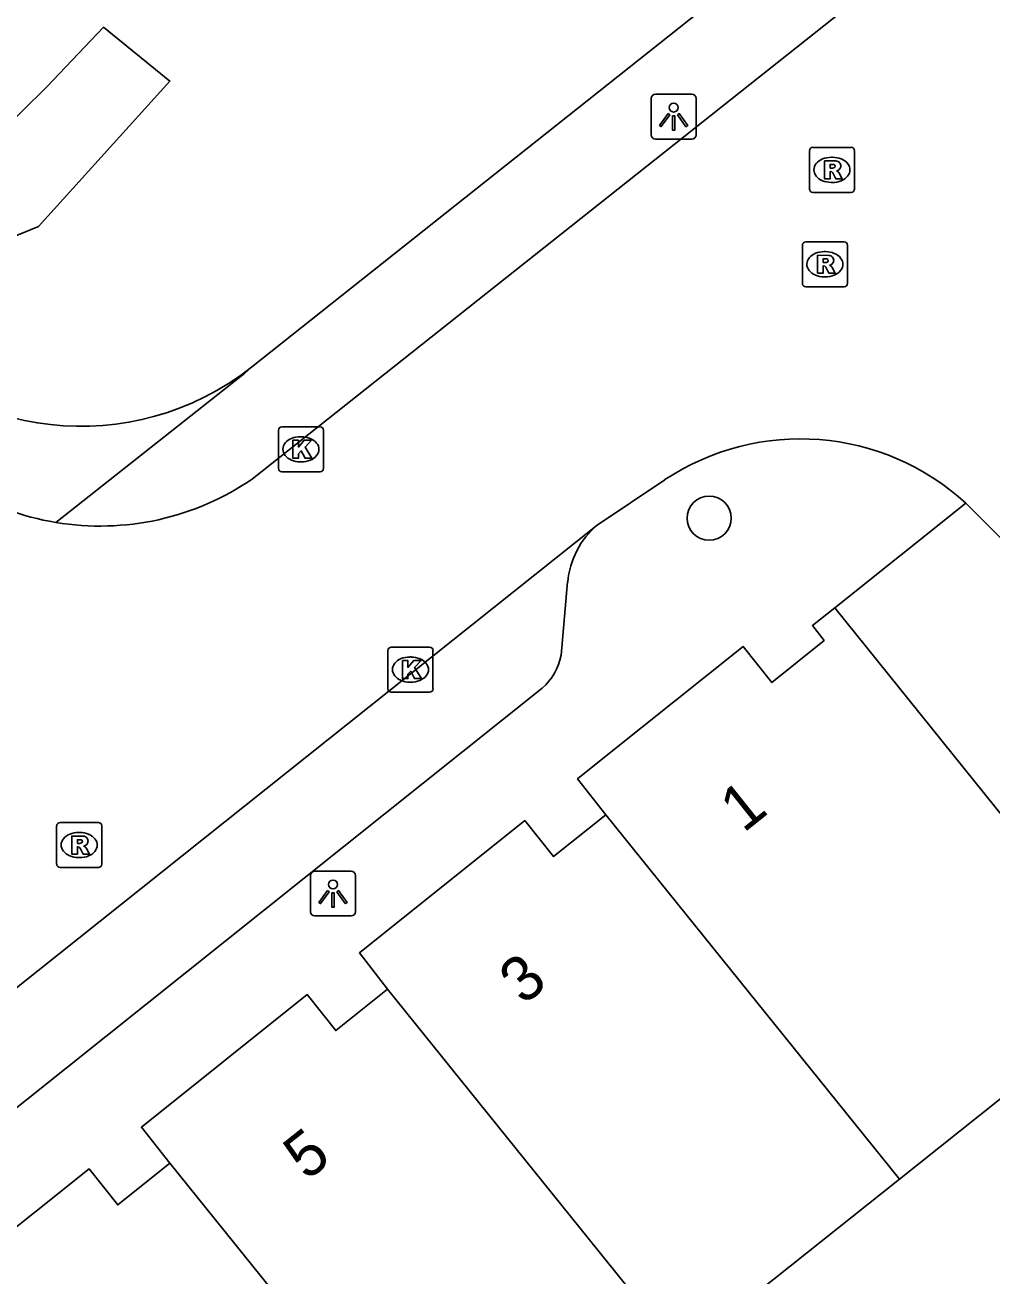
# Model space of a CAD drawing. Extents: x 157466 to 158888, y 383063 to 384677.
# Drawn here: x 158361.01 to 158382.49, y 384082.77 to 384110.55 of the extents above; entities that cross this region are included whole.
import ezdxf

# ---------------------------------------------------------------- set-up
doc = ezdxf.new("R2010")
doc.units = 0
for name, color, linetype in [('IMGEO_Boom', 7, 'Continuous'), ('IMGEO_Groenvoorziening', 7, 'Continuous'), ('IMGEO_Kolk', 7, 'Continuous'), ('IMGEO_Lichtpunt', 7, 'Continuous'), ('IMGEO_Pand', 7, 'Continuous'), ('IMGEO_Pand_nummerreeks', 7, 'Continuous'), ('IMGEO_Rijbaan_lokaal_open', 7, 'Continuous'), ('IMGEO_Rioolput', 7, 'Continuous'), ('IMGEO_Voetpad_open', 7, 'Continuous')]:
    doc.layers.add(name, color=color, linetype=linetype)

msp = doc.modelspace()

# ---------------------------------------------------------------- linework, layer by layer
at = {"layer": 'IMGEO_Boom'}
msp.add_circle((158376.21, 384099.6), 0.489, dxfattribs=at)
at = {"layer": 'IMGEO_Groenvoorziening'}
msp.add_lwpolyline([(158356.011, 384105.747), (158358.918, 384105.101), (158361.311, 384106.079), (158364.228, 384109.308), (158362.752, 384110.505), (158361.496, 384109.179), (158360.391, 384108.097)], dxfattribs=at)
at = {"layer": 'IMGEO_Kolk'}
for p, q in [((158366.714, 384101.629), (158367.566, 384101.629)), ((158366.639, 384100.703), (158366.639, 384101.555)), ((158367.127, 384101.409), (158367.152, 384101.409)), ((158367.64, 384101.555), (158367.64, 384100.703)), ((158367.15, 384100.849), (158367.125, 384100.849)), ((158367.566, 384100.629), (158366.714, 384100.629)), ((158369.073, 384095.809), (158369.073, 384096.661)), ((158369.148, 384096.735), (158370, 384096.735)), ((158370.074, 384096.661), (158370.074, 384095.809)), ((158369.561, 384096.515), (158369.586, 384096.515)), ((158369.584, 384095.955), (158369.559, 384095.955)), ((158370, 384095.735), (158369.148, 384095.735))]:
    msp.add_line(p, q, dxfattribs=at)
for points in [[(158366.714, 384101.629), (158367.566, 384101.629)], [(158366.639, 384100.703), (158366.639, 384101.555)], [(158366.96, 384101.329), (158367.083, 384101.329), (158367.083, 384101.178), (158367.213, 384101.329), (158367.377, 384101.329), (158367.231, 384101.178), (158367.384, 384100.929), (158367.232, 384100.929), (158367.147, 384101.093), (158367.083, 384101.026), (158367.083, 384100.929), (158366.96, 384100.929), (158366.96, 384101.329)], [(158367.64, 384101.555), (158367.64, 384100.703)], [(158367.566, 384100.629), (158366.714, 384100.629)], [(158369.073, 384095.809), (158369.073, 384096.661)], [(158369.148, 384096.735), (158370, 384096.735)], [(158370.074, 384096.661), (158370.074, 384095.809)], [(158369.394, 384096.435), (158369.517, 384096.435), (158369.517, 384096.284), (158369.647, 384096.435), (158369.811, 384096.435), (158369.665, 384096.284), (158369.818, 384096.035), (158369.666, 384096.035), (158369.581, 384096.199), (158369.517, 384096.132), (158369.517, 384096.035), (158369.394, 384096.035), (158369.394, 384096.435)], [(158370, 384095.735), (158369.148, 384095.735)]]:
    msp.add_lwpolyline(points, dxfattribs=at)
for centre, start, end in [((158366.716, 384101.553), 91.552, 178.448), ((158366.716, 384101.553), 91.552, 178.448), ((158367.564, 384101.553), 1.552, 88.448), ((158367.564, 384101.553), 1.552, 88.448), ((158366.716, 384100.705), 181.552, 268.448), ((158366.716, 384100.705), 181.552, 268.448), ((158367.564, 384100.705), 271.552, 358.448), ((158367.564, 384100.705), 271.552, 358.448), ((158369.15, 384096.659), 91.552, 178.448), ((158369.15, 384096.659), 91.552, 178.448), ((158369.998, 384096.659), 1.552, 88.448), ((158369.998, 384096.659), 1.552, 88.448), ((158369.15, 384095.811), 181.552, 268.448), ((158369.15, 384095.811), 181.552, 268.448), ((158369.998, 384095.811), 271.552, 358.448), ((158369.998, 384095.811), 271.552, 358.448)]:
    msp.add_arc(centre, 0.0765, start, end, dxfattribs=at)
for centre, major_axis, ratio, start_param, end_param in [((158367.126, 384101.129), (-0.387, 0.002), 0.722429, 4.712389, 7.853982), ((158367.151, 384101.129), (-0.39, 0.002), 0.717154, 1.570796, 4.712389), ((158369.56, 384096.235), (-0.387, 0.002), 0.722429, 4.712389, 7.853982), ((158369.585, 384096.235), (-0.39, 0.002), 0.717154, 1.570796, 4.712389)]:
    msp.add_ellipse(centre, major_axis=major_axis, ratio=ratio, start_param=start_param, end_param=end_param, dxfattribs=at)
at = {"layer": 'IMGEO_Lichtpunt'}
for p, q in [((158374.922, 384108.922), (158374.922, 384108.115)), ((158374.922, 384108.922), (158374.922, 384108.115)), ((158375.824, 384109.017), (158375.016, 384109.017)), ((158375.824, 384109.017), (158375.016, 384109.017)), ((158375.918, 384108.115), (158375.918, 384108.922)), ((158375.918, 384108.115), (158375.918, 384108.922)), ((158375.016, 384108.021), (158375.824, 384108.021)), ((158375.016, 384108.021), (158375.824, 384108.021)), ((158367.353, 384091.664), (158367.353, 384090.857)), ((158367.353, 384091.664), (158367.353, 384090.857)), ((158368.255, 384091.759), (158367.447, 384091.759)), ((158368.255, 384091.759), (158367.447, 384091.759)), ((158368.349, 384090.857), (158368.349, 384091.664)), ((158368.349, 384090.857), (158368.349, 384091.664)), ((158367.447, 384090.763), (158368.255, 384090.763)), ((158367.447, 384090.763), (158368.255, 384090.763))]:
    msp.add_line(p, q, dxfattribs=at)
for points in [[(158375.296, 384108.586), (158375.335, 384108.558), (158375.147, 384108.296), (158375.109, 384108.323), (158375.296, 384108.586)], [(158375.398, 384108.538), (158375.445, 384108.538), (158375.445, 384108.216), (158375.398, 384108.216), (158375.398, 384108.538)], [(158375.508, 384108.558), (158375.546, 384108.585), (158375.733, 384108.323), (158375.694, 384108.295), (158375.508, 384108.558)], [(158367.727, 384091.328), (158367.766, 384091.3), (158367.578, 384091.038), (158367.54, 384091.065), (158367.727, 384091.328)], [(158367.939, 384091.3), (158367.977, 384091.327), (158368.164, 384091.065), (158368.125, 384091.037), (158367.939, 384091.3)], [(158367.829, 384091.28), (158367.876, 384091.28), (158367.876, 384090.958), (158367.829, 384090.958), (158367.829, 384091.28)]]:
    msp.add_lwpolyline(points, dxfattribs=at)
for centre in [(158375.421, 384108.72), (158367.852, 384091.462)]:
    msp.add_circle(centre, 0.0994, dxfattribs=at)
for centre, start, end in [((158375.016, 384108.922), 90, 180), ((158375.016, 384108.922), 90, 180), ((158375.824, 384108.922), 0, 90), ((158375.824, 384108.922), 0, 90), ((158375.016, 384108.115), 180, 270), ((158375.016, 384108.115), 180, 270), ((158375.824, 384108.115), 270, 0), ((158375.824, 384108.115), 270, 360), ((158367.447, 384091.664), 90, 180), ((158367.447, 384091.664), 90, 180), ((158368.255, 384091.664), 0, 90), ((158368.255, 384091.664), 0, 90), ((158367.447, 384090.857), 180, 270), ((158367.447, 384090.857), 180, 270), ((158368.255, 384090.857), 270, 0), ((158368.255, 384090.857), 270, 360)]:
    msp.add_arc(centre, 0.0946, start, end, dxfattribs=at)
at = {"layer": 'IMGEO_Pand'}
for points in [[(158379, 384097.61), (158378.506, 384097.211), (158378.764, 384096.883), (158377.601, 384095.952), (158376.964, 384096.749), (158373.962, 384094.35), (158373.285, 384093.809), (158373.916, 384093.011)], [(158379, 384097.61), (158385.183, 384089.94)], [(158373.916, 384093.011), (158372.751, 384092.085), (158372.114, 384092.881), (158368.44, 384089.941), (158369.066, 384089.14)], [(158380.44, 384084.917), (158373.916, 384093.011)], [(158380.44, 384084.917), (158385.796, 384089.178), (158385.183, 384089.94)], [(158369.066, 384089.14), (158367.913, 384088.218), (158367.276, 384089.015), (158363.597, 384086.071), (158364.226, 384085.273)], [(158369.066, 384089.14), (158375.582, 384081.054)], [(158364.226, 384085.273), (158363.07, 384084.345), (158362.434, 384085.143), (158358.749, 384082.203), (158359.387, 384081.409)], [(158370.742, 384077.188), (158364.226, 384085.273)], [(158375.582, 384081.054), (158380.44, 384084.917)]]:
    msp.add_lwpolyline(points, dxfattribs=at)
at = {"layer": 'IMGEO_Rijbaan_lokaal_open'}
for points in [[(158385.015, 384115.503), (158366.065, 384100.475)], [(158373.722, 384099.445), (158375.226, 384100.454)], [(158381.915, 384099.929), (158384.682, 384097.171)], [(158353.925, 384083.682), (158373.722, 384099.445)]]:
    msp.add_lwpolyline(points, dxfattribs=at)
for centre, radius, start, end in [((158362.667, 384105.41), 5.985, 217.6264, 260.6253), ((158378.235, 384095.915), 5.446, 47.4847, 123.5398), ((158362.678, 384105.401), 5.978, 260.5048, 304.5084)]:
    msp.add_arc(centre, radius, start, end, dxfattribs=at)
at = {"layer": 'IMGEO_Rioolput'}
for p, q in [((158378.437, 384106.91), (158378.437, 384107.762)), ((158378.512, 384107.836), (158379.364, 384107.836)), ((158379.438, 384107.762), (158379.438, 384106.91)), ((158378.925, 384107.616), (158378.95, 384107.616)), ((158378.948, 384107.056), (158378.923, 384107.056)), ((158379.364, 384106.836), (158378.512, 384106.836)), ((158378.281, 384104.813), (158378.281, 384105.665)), ((158378.356, 384105.739), (158379.208, 384105.739)), ((158378.769, 384105.519), (158378.794, 384105.519)), ((158379.282, 384105.665), (158379.282, 384104.813)), ((158378.792, 384104.959), (158378.767, 384104.959)), ((158379.208, 384104.739), (158378.356, 384104.739)), ((158361.712, 384091.912), (158361.712, 384092.764)), ((158361.787, 384092.838), (158362.639, 384092.838)), ((158362.713, 384092.764), (158362.713, 384091.912)), ((158362.2, 384092.618), (158362.225, 384092.618)), ((158362.223, 384092.058), (158362.198, 384092.058)), ((158362.639, 384091.838), (158361.787, 384091.838))]:
    msp.add_line(p, q, dxfattribs=at)
for points in [[(158378.437, 384106.91), (158378.437, 384107.762)], [(158378.512, 384107.836), (158379.364, 384107.836)], [(158379.438, 384107.762), (158379.438, 384106.91)], [(158379.026, 384107.534), (158378.774, 384107.536), (158378.774, 384107.136)], [(158378.952, 384107.455), (158378.898, 384107.455), (158378.898, 384107.374)], [(158378.774, 384107.136), (158378.898, 384107.136), (158378.898, 384107.298), (158378.909, 384107.298)], [(158378.898, 384107.374), (158378.95, 384107.374)], [(158378.956, 384107.269), (158379.027, 384107.136), (158379.167, 384107.136), (158379.102, 384107.262)], [(158379.364, 384106.836), (158378.512, 384106.836)], [(158378.281, 384104.813), (158378.281, 384105.665)], [(158378.356, 384105.739), (158379.208, 384105.739)], [(158379.282, 384105.665), (158379.282, 384104.813)], [(158378.87, 384105.437), (158378.618, 384105.439), (158378.618, 384105.039)], [(158378.618, 384105.039), (158378.742, 384105.039), (158378.742, 384105.201), (158378.753, 384105.201)], [(158378.796, 384105.358), (158378.742, 384105.358), (158378.742, 384105.277)], [(158378.742, 384105.277), (158378.794, 384105.277)], [(158378.8, 384105.172), (158378.871, 384105.039), (158379.011, 384105.039), (158378.946, 384105.165)], [(158379.208, 384104.739), (158378.356, 384104.739)], [(158361.712, 384091.912), (158361.712, 384092.764)], [(158361.787, 384092.838), (158362.639, 384092.838)], [(158362.713, 384092.764), (158362.713, 384091.912)], [(158362.301, 384092.536), (158362.049, 384092.538), (158362.049, 384092.138)], [(158362.227, 384092.457), (158362.173, 384092.457), (158362.173, 384092.376)], [(158362.049, 384092.138), (158362.173, 384092.138), (158362.173, 384092.3), (158362.184, 384092.3)], [(158362.173, 384092.376), (158362.225, 384092.376)], [(158362.231, 384092.271), (158362.302, 384092.138), (158362.442, 384092.138), (158362.377, 384092.264)], [(158362.639, 384091.838), (158361.787, 384091.838)]]:
    msp.add_lwpolyline(points, dxfattribs=at)
for centre, radius, start, end in [((158378.514, 384107.76), 0.0765, 91.552, 178.448), ((158378.514, 384107.76), 0.0765, 91.552, 178.448), ((158379.362, 384107.76), 0.0765, 1.552, 88.448), ((158379.362, 384107.76), 0.0765, 1.552, 88.448), ((158378.958, 384107.359), 0.0964, 77.0061, 93.1865), ((158378.972, 384107.416), 0.0378, 276.6634, 79.6772), ((158379.025, 384107.424), 0.109, 350.3612, 89.416), ((158378.908, 384107.245), 0.0533, 26.0293, 88.6989), ((158378.934, 384107.563), 0.19, 274.7715, 282.9687), ((158379.023, 384107.424), 0.112, 277.5842, 350.9817), ((158379.007, 384107.209), 0.108, 29.5134, 73.7905), ((158378.514, 384106.912), 0.0765, 181.552, 268.448), ((158378.514, 384106.912), 0.0765, 181.552, 268.448), ((158379.362, 384106.912), 0.0765, 271.552, 358.448), ((158379.362, 384106.912), 0.0765, 271.552, 358.448), ((158378.358, 384105.663), 0.0765, 91.552, 178.448), ((158378.358, 384105.663), 0.0765, 91.552, 178.448), ((158379.206, 384105.663), 0.0765, 1.552, 88.448), ((158379.206, 384105.663), 0.0765, 1.552, 88.448), ((158378.752, 384105.148), 0.0533, 26.0293, 88.6989), ((158378.778, 384105.466), 0.19, 274.7715, 282.9687), ((158378.802, 384105.262), 0.0964, 77.0061, 93.1865), ((158378.816, 384105.319), 0.0378, 276.6634, 79.6772), ((158378.869, 384105.327), 0.109, 350.3612, 89.416), ((158378.867, 384105.327), 0.112, 277.5842, 350.9817), ((158378.851, 384105.112), 0.108, 29.5134, 73.7905), ((158378.358, 384104.815), 0.0765, 181.552, 268.448), ((158378.358, 384104.815), 0.0765, 181.552, 268.448), ((158379.206, 384104.815), 0.0765, 271.552, 358.448), ((158379.206, 384104.815), 0.0765, 271.552, 358.448), ((158361.789, 384092.762), 0.0765, 91.552, 178.448), ((158361.789, 384092.762), 0.0765, 91.552, 178.448), ((158362.637, 384092.762), 0.0765, 1.552, 88.448), ((158362.637, 384092.762), 0.0765, 1.552, 88.448), ((158362.233, 384092.361), 0.0964, 77.0061, 93.1865), ((158362.247, 384092.418), 0.0378, 276.6634, 79.6772), ((158362.3, 384092.426), 0.109, 350.3612, 89.416), ((158362.298, 384092.426), 0.112, 277.5842, 350.9817), ((158362.183, 384092.247), 0.0533, 26.0293, 88.6989), ((158362.209, 384092.565), 0.19, 274.7715, 282.9687), ((158362.282, 384092.211), 0.108, 29.5134, 73.7905), ((158361.789, 384091.914), 0.0765, 181.552, 268.448), ((158361.789, 384091.914), 0.0765, 181.552, 268.448), ((158362.637, 384091.914), 0.0765, 271.552, 358.448), ((158362.637, 384091.914), 0.0765, 271.552, 358.448)]:
    msp.add_arc(centre, radius, start, end, dxfattribs=at)
for centre, major_axis, ratio, start_param, end_param in [((158378.924, 384107.336), (-0.387, 0.002), 0.722429, 4.712389, 7.853982), ((158378.949, 384107.336), (-0.39, 0.002), 0.717154, 1.570796, 4.712389), ((158378.768, 384105.239), (-0.387, 0.002), 0.722429, 4.712389, 7.853982), ((158378.793, 384105.239), (-0.39, 0.002), 0.717154, 1.570796, 4.712389), ((158362.199, 384092.338), (-0.387, 0.002), 0.722429, 4.712389, 7.853982), ((158362.224, 384092.338), (-0.39, 0.002), 0.717154, 1.570796, 4.712389)]:
    msp.add_ellipse(centre, major_axis=major_axis, ratio=ratio, start_param=start_param, end_param=end_param, dxfattribs=at)
at = {"layer": 'IMGEO_Voetpad_open'}
for points in [[(158414.593, 384144.072), (158411.677, 384139.171), (158379.932, 384113.977), (158380.123, 384113.733), (158378.707, 384112.602), (158378.525, 384112.858), (158367.369, 384104.008), (158366.04, 384102.95)], [(158361.692, 384099.505), (158365.893, 384102.816), (158366.04, 384102.95)], [(158381.915, 384099.929), (158379, 384097.61)], [(158372.92, 384096.553), (158373.066, 384098.181)], [(158331.912, 384063.433), (158372.502, 384095.822)]]:
    msp.add_lwpolyline(points, dxfattribs=at)
for centre, radius, start, end in [((158362.254, 384107.761), 6.122, 219.0668, 308.1968), ((158374.945, 384098.008), 1.886, 130.3954, 174.7471), ((158371.643, 384096.798), 1.3, 311.3382, 349.1382)]:
    msp.add_arc(centre, radius, start, end, dxfattribs=at)

# ---------------------------------------------------------------- texts
at = {"layer": 'IMGEO_Pand_nummerreeks'}
for s, rotation, p in [('1', 38.5673, (158376.973, 384092.594)), ('3', 40.165, (158372.092, 384088.762)), ('5', 38.3544, (158367.271, 384084.866))]:
    msp.add_text(s, height=1, rotation=rotation, dxfattribs=at).set_placement(p)

doc.saveas('drawing.dxf')
